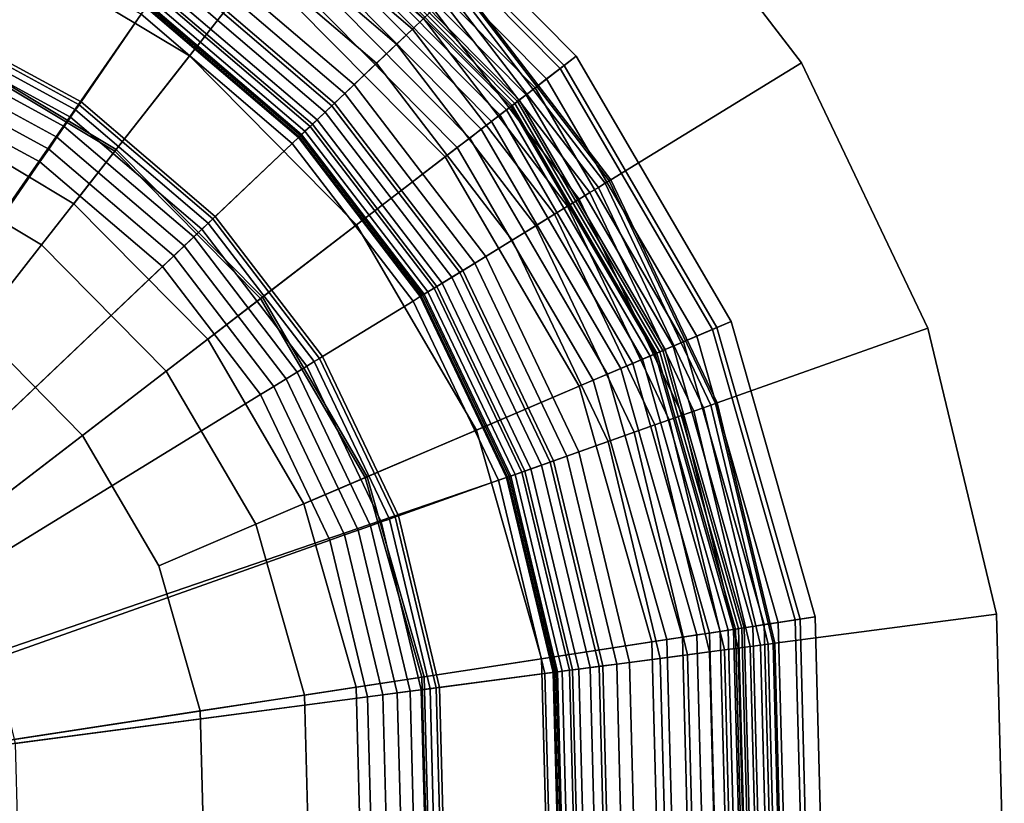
# Model space of a CAD drawing. Extents: x -43.1 to 43.1, y -41.3 to 41.3.
# Tile 270 of 656: x 14.6 to 15.6, y -39.9 to -39.1. Entities that reach past the tile are written whole.
import ezdxf

# ---------------------------------------------------------------- set-up
doc = ezdxf.new("R2010")
doc.units = 0
for name, color, linetype in [('LAMP', 7, 'CONTINUOUS'), ('LAMP_SUPPORT', 18, 'CONTINUOUS'), ('METAL_BASE', 254, 'CONTINUOUS')]:
    doc.layers.add(name, color=color, linetype=linetype)

msp = doc.modelspace()

# ---------------------------------------------------------------- linework, layer by layer
at = {"layer": 'LAMP'}
for points in [[(14.3508, -39.0876, 32.4555), (14.5494, -39.1464, 32.4555), (14.6478, -38.9222, 32.4478), (14.3904, -38.846, 32.4478)], [(14.5494, -39.1464, 32.4555), (14.727, -39.2527, 32.4555), (14.8781, -39.06, 32.4478), (14.6478, -38.9222, 32.4478)], [(14.6417, -38.9361, 34.8124), (14.8688, -39.072, 34.8124), (14.8001, -39.1595, 34.9196), (14.597, -39.038, 34.9196)], [(14.9579, -38.9583, 34.1969), (15.1695, -39.1721, 34.1969), (15.1854, -39.1599, 34.4527), (14.9703, -38.9425, 34.4527)], [(14.9703, -38.9425, 34.4527), (15.1854, -39.1599, 34.4527), (15.1733, -39.1692, 34.5706), (14.9609, -38.9545, 34.5706)], [(14.9609, -38.9545, 34.5706), (15.1733, -39.1692, 34.5706), (15.1268, -39.2049, 34.6933), (14.9247, -39.0006, 34.6933)], [(14.9473, -38.9718, 33.9125), (15.1559, -39.1825, 33.9125), (15.1695, -39.1721, 34.1969), (14.9579, -38.9583, 34.1969)], [(14.9385, -38.983, 33.6123), (15.1446, -39.1912, 33.6123), (15.1559, -39.1825, 33.9125), (14.9473, -38.9718, 33.9125)], [(14.9315, -38.992, 33.3092), (15.1356, -39.1982, 33.3092), (15.1446, -39.1912, 33.6123), (14.9385, -38.983, 33.6123)], [(14.9226, -39.0033, 32.7463), (15.1241, -39.207, 32.7463), (15.1287, -39.2034, 33.0163), (14.9262, -38.9987, 33.0163)], [(14.9262, -38.9987, 33.0163), (15.1287, -39.2034, 33.0163), (15.1356, -39.1982, 33.3092), (14.9315, -38.992, 33.3092)], [(14.9247, -39.0006, 34.6933), (15.1268, -39.2049, 34.6933), (15.0549, -39.2601, 34.8124), (14.8688, -39.072, 34.8124)], [(14.9162, -39.0114, 32.4834), (15.1159, -39.2132, 32.4834), (15.1201, -39.21, 32.4972), (14.9195, -39.0073, 32.4972)], [(14.9195, -39.0073, 32.4972), (15.1201, -39.21, 32.4972), (15.1217, -39.2088, 32.5123), (14.9207, -39.0057, 32.5123)], [(14.9207, -39.0057, 32.5123), (15.1217, -39.2088, 32.5123), (15.1241, -39.207, 32.7463), (14.9226, -39.0033, 32.7463)], [(14.9045, -39.0263, 32.4612), (15.1009, -39.2248, 32.4612), (15.1094, -39.2182, 32.4712), (14.9112, -39.0179, 32.4712)], [(14.9112, -39.0179, 32.4712), (15.1094, -39.2182, 32.4712), (15.1159, -39.2132, 32.4834), (14.9162, -39.0114, 32.4834)], [(14.8967, -39.0364, 32.4537), (15.0908, -39.2325, 32.4537), (15.1009, -39.2248, 32.4612), (14.9045, -39.0263, 32.4612)], [(14.597, -39.038, 34.9196), (14.8001, -39.1595, 34.9196), (14.7257, -39.2544, 35.0066), (14.5485, -39.1484, 35.0066)], [(14.8878, -39.0477, 32.4491), (15.0793, -39.2413, 32.4491), (15.0908, -39.2325, 32.4537), (14.8967, -39.0364, 32.4537)], [(14.8781, -39.06, 32.4478), (15.0669, -39.2508, 32.4478), (15.0793, -39.2413, 32.4491), (14.8878, -39.0477, 32.4491)], [(14.727, -39.2527, 32.4555), (14.8727, -39.3999, 32.4555), (15.0669, -39.2508, 32.4478), (14.8781, -39.06, 32.4478)], [(14.8688, -39.072, 34.8124), (15.0549, -39.2601, 34.8124), (14.9666, -39.3278, 34.9196), (14.8001, -39.1595, 34.9196)], [(14.5485, -39.1484, 35.0066), (14.7257, -39.2544, 35.0066), (14.6526, -39.3477, 35.0649), (14.5009, -39.2569, 35.0649)], [(14.5218, -39.2092, 31.956), (14.6847, -39.3067, 31.956), (14.727, -39.2527, 32.4555), (14.5494, -39.1464, 32.4555)], [(14.8001, -39.1595, 34.9196), (14.9666, -39.3278, 34.9196), (14.8709, -39.4012, 35.0066), (14.7257, -39.2544, 35.0066)], [(15.1695, -39.1721, 34.1969), (15.3213, -39.4319, 34.1969), (15.3397, -39.424, 34.4527), (15.1854, -39.1599, 34.4527)], [(15.1854, -39.1599, 34.4527), (15.3397, -39.424, 34.4527), (15.3257, -39.43, 34.5706), (15.1733, -39.1692, 34.5706)], [(15.1733, -39.1692, 34.5706), (15.3257, -39.43, 34.5706), (15.2718, -39.453, 34.6933), (15.1268, -39.2049, 34.6933)], [(15.1559, -39.1825, 33.9125), (15.3055, -39.4386, 33.9125), (15.3213, -39.4319, 34.1969), (15.1695, -39.1721, 34.1969)], [(15.1446, -39.1912, 33.6123), (15.2924, -39.4442, 33.6123), (15.3055, -39.4386, 33.9125), (15.1559, -39.1825, 33.9125)], [(15.1356, -39.1982, 33.3092), (15.2819, -39.4487, 33.3092), (15.2924, -39.4442, 33.6123), (15.1446, -39.1912, 33.6123)], [(15.1268, -39.2049, 34.6933), (15.2718, -39.453, 34.6933), (15.1884, -39.4885, 34.8124), (15.0549, -39.2601, 34.8124)], [(15.1241, -39.207, 32.7463), (15.2687, -39.4543, 32.7463), (15.274, -39.452, 33.0163), (15.1287, -39.2034, 33.0163)], [(15.1287, -39.2034, 33.0163), (15.274, -39.452, 33.0163), (15.2819, -39.4487, 33.3092), (15.1356, -39.1982, 33.3092)], [(14.6847, -39.3067, 31.956), (14.5218, -39.2092, 31.956), (14.2174, -39.9027, 31.956), (14.8183, -39.4416, 31.956)], [(15.1094, -39.2182, 32.4712), (15.2516, -39.4616, 32.4712), (15.2592, -39.4584, 32.4834), (15.1159, -39.2132, 32.4834)], [(15.1159, -39.2132, 32.4834), (15.2592, -39.4584, 32.4834), (15.2641, -39.4563, 32.4972), (15.1201, -39.21, 32.4972)], [(15.1201, -39.21, 32.4972), (15.2641, -39.4563, 32.4972), (15.2658, -39.4555, 32.5123), (15.1217, -39.2088, 32.5123)], [(15.1217, -39.2088, 32.5123), (15.2658, -39.4555, 32.5123), (15.2687, -39.4543, 32.7463), (15.1241, -39.207, 32.7463)], [(15.1009, -39.2248, 32.4612), (15.2418, -39.4658, 32.4612), (15.2516, -39.4616, 32.4712), (15.1094, -39.2182, 32.4712)], [(15.0793, -39.2413, 32.4491), (15.2167, -39.4765, 32.4491), (15.23, -39.4708, 32.4537), (15.0908, -39.2325, 32.4537)], [(15.0908, -39.2325, 32.4537), (15.23, -39.4708, 32.4537), (15.2418, -39.4658, 32.4612), (15.1009, -39.2248, 32.4612)], [(15.0669, -39.2508, 32.4478), (15.2023, -39.4826, 32.4478), (15.2167, -39.4765, 32.4491), (15.0793, -39.2413, 32.4491)], [(14.6847, -39.3067, 31.956), (14.8183, -39.4416, 31.956), (14.8727, -39.3999, 32.4555), (14.727, -39.2527, 32.4555)], [(14.8727, -39.3999, 32.4555), (14.9771, -39.5787, 32.4555), (15.2023, -39.4826, 32.4478), (15.0669, -39.2508, 32.4478)], [(14.5009, -39.2569, 35.0649), (14.6526, -39.3477, 35.0649), (14.5877, -39.4304, 35.0862), (14.4586, -39.3532, 35.0862)], [(14.7257, -39.2544, 35.0066), (14.8709, -39.4012, 35.0066), (14.7769, -39.4734, 35.0649), (14.6526, -39.3477, 35.0649)], [(15.0549, -39.2601, 34.8124), (15.1884, -39.4885, 34.8124), (15.086, -39.5322, 34.9196), (14.9666, -39.3278, 34.9196)], [(14.9666, -39.3278, 34.9196), (15.086, -39.5322, 34.9196), (14.9751, -39.5795, 35.0066), (14.8709, -39.4012, 35.0066)], [(14.6526, -39.3477, 35.0649), (14.7769, -39.4734, 35.0649), (14.6935, -39.5374, 35.0862), (14.5877, -39.4304, 35.0862)], [(14.5877, -39.4304, 35.0862), (14.6935, -39.5374, 35.0862), (14.2174, -39.9027, 35.0862), (14.4586, -39.3532, 35.0862)], [(14.8709, -39.4012, 35.0066), (14.9751, -39.5795, 35.0066), (14.8661, -39.626, 35.0649), (14.7769, -39.4734, 35.0649)], [(14.8183, -39.4416, 31.956), (14.9141, -39.6056, 31.956), (14.9771, -39.5787, 32.4555), (14.8727, -39.3999, 32.4555)], [(15.3257, -39.43, 34.5706), (15.4085, -39.7205, 34.5706), (15.3505, -39.7293, 34.6933), (15.2718, -39.453, 34.6933)], [(15.3213, -39.4319, 34.1969), (15.4037, -39.7212, 34.1969), (15.4235, -39.7182, 34.4527), (15.3397, -39.424, 34.4527)], [(15.3397, -39.424, 34.4527), (15.4235, -39.7182, 34.4527), (15.4085, -39.7205, 34.5706), (15.3257, -39.43, 34.5706)], [(15.2924, -39.4442, 33.6123), (15.3727, -39.7259, 33.6123), (15.3868, -39.7238, 33.9125), (15.3055, -39.4386, 33.9125)], [(15.3055, -39.4386, 33.9125), (15.3868, -39.7238, 33.9125), (15.4037, -39.7212, 34.1969), (15.3213, -39.4319, 34.1969)], [(14.9141, -39.6056, 31.956), (14.8183, -39.4416, 31.956), (14.2174, -39.9027, 31.956), (14.9661, -39.7882, 31.956)], [(15.274, -39.452, 33.0163), (15.3529, -39.729, 33.0163), (15.3614, -39.7277, 33.3092), (15.2819, -39.4487, 33.3092)], [(15.2819, -39.4487, 33.3092), (15.3614, -39.7277, 33.3092), (15.3727, -39.7259, 33.6123), (15.2924, -39.4442, 33.6123)], [(15.2718, -39.453, 34.6933), (15.3505, -39.7293, 34.6933), (15.2609, -39.743, 34.8124), (15.1884, -39.4885, 34.8124)], [(15.2516, -39.4616, 32.4712), (15.3288, -39.7327, 32.4712), (15.337, -39.7314, 32.4834), (15.2592, -39.4584, 32.4834)], [(15.2592, -39.4584, 32.4834), (15.337, -39.7314, 32.4834), (15.3422, -39.7306, 32.4972), (15.2641, -39.4563, 32.4972)], [(15.2641, -39.4563, 32.4972), (15.3422, -39.7306, 32.4972), (15.3441, -39.7303, 32.5123), (15.2658, -39.4555, 32.5123)], [(15.2658, -39.4555, 32.5123), (15.3441, -39.7303, 32.5123), (15.3472, -39.7299, 32.7463), (15.2687, -39.4543, 32.7463)], [(15.2687, -39.4543, 32.7463), (15.3472, -39.7299, 32.7463), (15.3529, -39.729, 33.0163), (15.274, -39.452, 33.0163)], [(15.23, -39.4708, 32.4537), (15.3056, -39.7362, 32.4537), (15.3182, -39.7343, 32.4612), (15.2418, -39.4658, 32.4612)], [(15.2418, -39.4658, 32.4612), (15.3182, -39.7343, 32.4612), (15.3288, -39.7327, 32.4712), (15.2516, -39.4616, 32.4712)], [(14.7769, -39.4734, 35.0649), (14.8661, -39.626, 35.0649), (14.7694, -39.6673, 35.0862), (14.6935, -39.5374, 35.0862)], [(15.2023, -39.4826, 32.4478), (15.2759, -39.7408, 32.4478), (15.2913, -39.7384, 32.4491), (15.2167, -39.4765, 32.4491)], [(15.2167, -39.4765, 32.4491), (15.2913, -39.7384, 32.4491), (15.3056, -39.7362, 32.4537), (15.23, -39.4708, 32.4537)], [(14.9771, -39.5787, 32.4555), (15.0338, -39.7778, 32.4555), (15.2759, -39.7408, 32.4478), (15.2023, -39.4826, 32.4478)], [(15.1884, -39.4885, 34.8124), (15.2609, -39.743, 34.8124), (15.1509, -39.7599, 34.9196), (15.086, -39.5322, 34.9196)], [(14.7694, -39.6673, 35.0862), (14.8106, -39.8119, 35.0862), (14.2174, -39.9027, 35.0862), (14.6935, -39.5374, 35.0862)], [(15.086, -39.5322, 34.9196), (15.1509, -39.7599, 34.9196), (15.0317, -39.7781, 35.0066), (14.9751, -39.5795, 35.0066)], [(14.9751, -39.5795, 35.0066), (15.0317, -39.7781, 35.0066), (14.9145, -39.796, 35.0649), (14.8661, -39.626, 35.0649)], [(14.9141, -39.6056, 31.956), (14.9661, -39.7882, 31.956), (15.0338, -39.7778, 32.4555), (14.9771, -39.5787, 32.4555)], [(14.8661, -39.626, 35.0649), (14.9145, -39.796, 35.0649), (14.8106, -39.8119, 35.0862), (14.7694, -39.6673, 35.0862)], [(15.4085, -39.7205, 34.5706), (15.4164, -40.0224, 34.5706), (15.358, -40.0166, 34.6933), (15.3505, -39.7293, 34.6933)], [(15.3727, -39.7259, 33.6123), (15.3804, -40.0188, 33.6123), (15.3946, -40.0202, 33.9125), (15.3868, -39.7238, 33.9125)], [(15.3868, -39.7238, 33.9125), (15.3946, -40.0202, 33.9125), (15.4116, -40.0219, 34.1969), (15.4037, -39.7212, 34.1969)], [(15.4037, -39.7212, 34.1969), (15.4116, -40.0219, 34.1969), (15.4315, -40.0239, 34.4527), (15.4235, -39.7182, 34.4527)], [(15.4235, -39.7182, 34.4527), (15.4315, -40.0239, 34.4527), (15.4164, -40.0224, 34.5706), (15.4085, -39.7205, 34.5706)], [(15.3505, -39.7293, 34.6933), (15.358, -40.0166, 34.6933), (15.2678, -40.0076, 34.8124), (15.2609, -39.743, 34.8124)], [(15.3056, -39.7362, 32.4537), (15.3128, -40.0121, 32.4537), (15.3255, -40.0134, 32.4612), (15.3182, -39.7343, 32.4612)], [(15.3182, -39.7343, 32.4612), (15.3255, -40.0134, 32.4612), (15.3362, -40.0144, 32.4712), (15.3288, -39.7327, 32.4712)], [(15.3288, -39.7327, 32.4712), (15.3362, -40.0144, 32.4712), (15.3444, -40.0152, 32.4834), (15.337, -39.7314, 32.4834)], [(15.337, -39.7314, 32.4834), (15.3444, -40.0152, 32.4834), (15.3497, -40.0158, 32.4972), (15.3422, -39.7306, 32.4972)], [(15.3422, -39.7306, 32.4972), (15.3497, -40.0158, 32.4972), (15.3516, -40.0159, 32.5123), (15.3441, -39.7303, 32.5123)], [(15.3441, -39.7303, 32.5123), (15.3516, -40.0159, 32.5123), (15.3547, -40.0162, 32.7463), (15.3472, -39.7299, 32.7463)], [(15.3472, -39.7299, 32.7463), (15.3547, -40.0162, 32.7463), (15.3604, -40.0168, 33.0163), (15.3529, -39.729, 33.0163)], [(15.3529, -39.729, 33.0163), (15.3604, -40.0168, 33.0163), (15.369, -40.0177, 33.3092), (15.3614, -39.7277, 33.3092)], [(15.3614, -39.7277, 33.3092), (15.369, -40.0177, 33.3092), (15.3804, -40.0188, 33.6123), (15.3727, -39.7259, 33.6123)], [(15.0338, -39.7778, 32.4555), (15.0393, -39.9848, 32.4555), (15.2829, -40.0091, 32.4478), (15.2759, -39.7408, 32.4478)], [(15.2609, -39.743, 34.8124), (15.2678, -40.0076, 34.8124), (15.1571, -39.9965, 34.9196), (15.1509, -39.7599, 34.9196)], [(15.2759, -39.7408, 32.4478), (15.2829, -40.0091, 32.4478), (15.2985, -40.0106, 32.4491), (15.2913, -39.7384, 32.4491)], [(15.2913, -39.7384, 32.4491), (15.2985, -40.0106, 32.4491), (15.3128, -40.0121, 32.4537), (15.3056, -39.7362, 32.4537)], [(15.1509, -39.7599, 34.9196), (15.1571, -39.9965, 34.9196), (15.0371, -39.9846, 35.0066), (15.0317, -39.7781, 35.0066)], [(15.0317, -39.7781, 35.0066), (15.0371, -39.9846, 35.0066), (14.9192, -39.9728, 35.0649), (14.9145, -39.796, 35.0649)], [(14.9661, -39.7882, 31.956), (14.971, -39.978, 31.956), (15.0393, -39.9848, 32.4555), (15.0338, -39.7778, 32.4555)], [(14.971, -39.978, 31.956), (14.9661, -39.7882, 31.956), (14.2174, -39.9027, 31.956), (14.9287, -40.163, 31.956)], [(14.9145, -39.796, 35.0649), (14.9192, -39.9728, 35.0649), (14.8146, -39.9623, 35.0862), (14.8106, -39.8119, 35.0862)], [(14.8146, -39.9623, 35.0862), (14.781, -40.109, 35.0862), (14.2174, -39.9027, 35.0862), (14.8106, -39.8119, 35.0862)], [(14.5577, -40.5794, 31.956), (14.7153, -40.4735, 31.956), (14.2174, -39.9027, 31.956), (14.3787, -40.6428, 31.956)], [(14.712, -40.2427, 35.0862), (14.6119, -40.355, 35.0862), (14.2174, -39.9027, 35.0862), (14.781, -40.109, 35.0862)], [(14.8416, -40.3317, 31.956), (14.9287, -40.163, 31.956), (14.2174, -39.9027, 31.956), (14.7153, -40.4735, 31.956)]]:
    msp.add_3dface(points, dxfattribs=at)
at = {"layer": 'LAMP_SUPPORT'}
for points in [[(15.0333, -39.1224, 28.7608), (14.8541, -38.9694, 28.7608), (14.8456, -38.9818, 28.7591), (15.0224, -39.1328, 28.7591)], [(15.0224, -39.1328, 32.3543), (14.8456, -38.9818, 32.3543), (14.8541, -38.9694, 32.3525), (15.0333, -39.1224, 32.3525)], [(14.9547, -39.197, 32.3543), (14.7928, -39.0586, 32.3543), (14.8456, -38.9818, 32.3543), (15.0224, -39.1328, 32.3543)], [(15.0224, -39.1328, 28.7591), (14.8456, -38.9818, 28.7591), (14.8331, -38.9999, 28.7574), (15.0064, -39.1479, 28.7574)], [(15.0064, -39.1479, 28.7574), (14.8331, -38.9999, 28.7574), (14.8176, -39.0226, 28.7526), (14.9865, -39.1668, 28.7526)], [(14.2249, -39.8761, 31.3898), (14.2151, -39.8743, 31.3898), (14.5816, -39.0149, 31.3898), (14.7573, -39.1103, 31.3898)], [(14.7519, -39.118, 28.6937), (14.578, -39.0236, 28.6937), (14.5375, -39.1215, 27.6716), (14.6919, -39.2054, 27.6716)], [(14.9865, -39.1668, 28.7526), (14.8176, -39.0226, 28.7526), (14.8001, -39.048, 28.745), (14.9641, -39.1881, 28.745)], [(14.9641, -39.1881, 28.745), (14.8001, -39.048, 28.745), (14.7828, -39.0732, 28.735), (14.9419, -39.2091, 28.735)], [(14.9446, -39.2066, 32.3527), (14.7849, -39.0701, 32.3527), (14.7928, -39.0586, 32.3543), (14.9547, -39.197, 32.3543)], [(14.9419, -39.2091, 28.735), (14.7828, -39.0732, 28.735), (14.7676, -39.0952, 28.7229), (14.9225, -39.2275, 28.7229)], [(14.9353, -39.2154, 32.3481), (14.7776, -39.0807, 32.3481), (14.7849, -39.0701, 32.3527), (14.9446, -39.2066, 32.3527)], [(14.9271, -39.2232, 32.3409), (14.7712, -39.09, 32.3409), (14.7776, -39.0807, 32.3481), (14.9353, -39.2154, 32.3481)], [(14.9225, -39.2275, 28.7229), (14.7676, -39.0952, 28.7229), (14.7567, -39.1112, 28.709), (14.9085, -39.2408, 28.709)], [(14.9202, -39.2297, 32.3315), (14.7658, -39.0978, 32.3315), (14.7712, -39.09, 32.3409), (14.9271, -39.2232, 32.3409)], [(15.2142, -39.2864, 28.7959), (15.0651, -39.0922, 28.7959), (15.0595, -39.0975, 28.7837), (15.2076, -39.2904, 28.7837)], [(15.2076, -39.2904, 32.3297), (15.0595, -39.0975, 32.3297), (15.0651, -39.0922, 32.3175), (15.2142, -39.2864, 32.3175)], [(15.2184, -39.2838, 28.8097), (15.0687, -39.0888, 28.8097), (15.0651, -39.0922, 28.7959), (15.2142, -39.2864, 28.7959)], [(15.2142, -39.2864, 32.3175), (15.0651, -39.0922, 32.3175), (15.0687, -39.0888, 32.3037), (15.2184, -39.2838, 32.3037)], [(15.2199, -39.2829, 28.8247), (15.07, -39.0876, 28.8247), (15.0687, -39.0888, 28.8097), (15.2184, -39.2838, 28.8097)], [(15.2184, -39.2838, 32.3037), (15.0687, -39.0888, 32.3037), (15.07, -39.0876, 32.2886), (15.2199, -39.2829, 32.2886)], [(15.2199, -39.2829, 32.2886), (15.07, -39.0876, 32.2886), (15.07, -39.0876, 28.8247), (15.2199, -39.2829, 28.8247)], [(14.9117, -39.2378, 32.3074), (14.7592, -39.1075, 32.3074), (14.7618, -39.1037, 32.3202), (14.915, -39.2346, 32.3202)], [(14.915, -39.2346, 32.3202), (14.7618, -39.1037, 32.3202), (14.7658, -39.0978, 32.3315), (14.9202, -39.2297, 32.3315)], [(15.1989, -39.2957, 28.7735), (15.0521, -39.1045, 28.7735), (15.0433, -39.1129, 28.7657), (15.1885, -39.3021, 28.7657)], [(15.1885, -39.3021, 32.3476), (15.0433, -39.1129, 32.3476), (15.0521, -39.1045, 32.3398), (15.1989, -39.2957, 32.3398)], [(15.2076, -39.2904, 28.7837), (15.0595, -39.0975, 28.7837), (15.0521, -39.1045, 28.7735), (15.1989, -39.2957, 28.7735)], [(15.1989, -39.2957, 32.3398), (15.0521, -39.1045, 32.3398), (15.0595, -39.0975, 32.3297), (15.2076, -39.2904, 32.3297)], [(14.2331, -39.8818, 31.3898), (14.2249, -39.8761, 31.3898), (14.7573, -39.1103, 31.3898), (14.9093, -39.2401, 31.3898)], [(14.9085, -39.2408, 28.709), (14.7567, -39.1112, 28.709), (14.7519, -39.118, 28.6937), (14.9024, -39.2466, 28.6937)], [(14.9093, -39.2401, 31.3898), (14.7573, -39.1103, 31.3898), (14.7582, -39.1089, 32.2934), (14.9105, -39.2389, 32.2934)], [(14.9105, -39.2389, 32.2934), (14.7582, -39.1089, 32.2934), (14.7592, -39.1075, 32.3074), (14.9117, -39.2378, 32.3074)], [(15.1885, -39.3021, 28.7657), (15.0433, -39.1129, 28.7657), (15.0333, -39.1224, 28.7608), (15.1767, -39.3093, 28.7608)], [(15.1767, -39.3093, 32.3525), (15.0333, -39.1224, 32.3525), (15.0433, -39.1129, 32.3476), (15.1885, -39.3021, 32.3476)], [(14.6901, -39.2081, 27.6563), (14.5362, -39.1245, 27.6563), (14.5338, -39.1303, 27.6424), (14.6865, -39.2132, 27.6424)], [(14.6919, -39.2054, 27.6716), (14.5375, -39.1215, 27.6716), (14.5362, -39.1245, 27.6563), (14.6901, -39.2081, 27.6563)], [(14.9024, -39.2466, 28.6937), (14.7519, -39.118, 28.6937), (14.6919, -39.2054, 27.6716), (14.8255, -39.3195, 27.6716)], [(15.1767, -39.3093, 28.7608), (15.0333, -39.1224, 28.7608), (15.0224, -39.1328, 28.7591), (15.1639, -39.3172, 28.7591)], [(15.1639, -39.3172, 32.3543), (15.0224, -39.1328, 32.3543), (15.0333, -39.1224, 32.3525), (15.1767, -39.3093, 32.3525)], [(14.6865, -39.2132, 27.6424), (14.5338, -39.1303, 27.6424), (14.5304, -39.1385, 27.6303), (14.6815, -39.2205, 27.6303)], [(15.0844, -39.3659, 32.3543), (14.9547, -39.197, 32.3543), (15.0224, -39.1328, 32.3543), (15.1639, -39.3172, 32.3543)], [(15.1639, -39.3172, 28.7591), (15.0224, -39.1328, 28.7591), (15.0064, -39.1479, 28.7574), (15.1451, -39.3287, 28.7574)], [(14.6815, -39.2205, 27.6303), (14.5304, -39.1385, 27.6303), (14.5262, -39.1488, 27.6203), (14.6752, -39.2297, 27.6203)], [(14.6752, -39.2297, 27.6203), (14.5262, -39.1488, 27.6203), (14.5212, -39.1607, 27.6127), (14.6679, -39.2404, 27.6127)], [(15.1451, -39.3287, 28.7574), (15.0064, -39.1479, 28.7574), (14.9865, -39.1668, 28.7526), (15.1217, -39.343, 28.7526)], [(14.6679, -39.2404, 27.6127), (14.5212, -39.1607, 27.6127), (14.5157, -39.1741, 27.6079), (14.6597, -39.2523, 27.6079)], [(14.6597, -39.2523, 27.6079), (14.5157, -39.1741, 27.6079), (14.5097, -39.1885, 27.6063), (14.6509, -39.2651, 27.6063)], [(15.1217, -39.343, 28.7526), (14.9865, -39.1668, 28.7526), (14.9641, -39.1881, 28.745), (15.0954, -39.3592, 28.745)], [(14.6509, -39.2651, 27.6063), (14.5097, -39.1885, 27.6063), (14.3742, -39.5156, 27.6063), (14.4503, -39.557, 27.6063)], [(15.0954, -39.3592, 28.745), (14.9641, -39.1881, 28.745), (14.9419, -39.2091, 28.735), (15.0693, -39.3751, 28.735)], [(15.0725, -39.3732, 32.3527), (14.9446, -39.2066, 32.3527), (14.9547, -39.197, 32.3543), (15.0844, -39.3659, 32.3543)], [(14.8186, -39.3261, 27.6424), (14.6865, -39.2132, 27.6424), (14.6815, -39.2205, 27.6303), (14.8122, -39.3322, 27.6303)], [(14.8232, -39.3218, 27.6563), (14.6901, -39.2081, 27.6563), (14.6865, -39.2132, 27.6424), (14.8186, -39.3261, 27.6424)], [(14.8255, -39.3195, 27.6716), (14.6919, -39.2054, 27.6716), (14.6901, -39.2081, 27.6563), (14.8232, -39.3218, 27.6563)], [(15.0693, -39.3751, 28.735), (14.9419, -39.2091, 28.735), (14.9225, -39.2275, 28.7229), (15.0465, -39.3891, 28.7229)], [(15.0615, -39.3799, 32.3481), (14.9353, -39.2154, 32.3481), (14.9446, -39.2066, 32.3527), (15.0725, -39.3732, 32.3527)], [(14.8122, -39.3322, 27.6303), (14.6815, -39.2205, 27.6303), (14.6752, -39.2297, 27.6203), (14.8042, -39.3398, 27.6203)], [(15.0438, -39.3907, 32.3315), (14.9202, -39.2297, 32.3315), (14.9271, -39.2232, 32.3409), (15.0519, -39.3858, 32.3409)], [(15.0519, -39.3858, 32.3409), (14.9271, -39.2232, 32.3409), (14.9353, -39.2154, 32.3481), (15.0615, -39.3799, 32.3481)], [(14.8042, -39.3398, 27.6203), (14.6752, -39.2297, 27.6203), (14.6679, -39.2404, 27.6127), (14.7948, -39.3488, 27.6127)], [(15.0465, -39.3891, 28.7229), (14.9225, -39.2275, 28.7229), (14.9085, -39.2408, 28.709), (15.03, -39.3992, 28.709)], [(15.0377, -39.3945, 32.3202), (14.915, -39.2346, 32.3202), (14.9202, -39.2297, 32.3315), (15.0438, -39.3907, 32.3315)], [(14.2331, -39.8818, 31.3898), (14.9093, -39.2401, 31.3898), (15.031, -39.3986, 31.3898), (15.117, -39.579, 31.3898)], [(14.7948, -39.3488, 27.6127), (14.6679, -39.2404, 27.6127), (14.6597, -39.2523, 27.6079), (14.7843, -39.3587, 27.6079)], [(15.03, -39.3992, 28.709), (14.9085, -39.2408, 28.709), (14.9024, -39.2466, 28.6937), (15.0229, -39.4036, 28.6937)], [(15.031, -39.3986, 31.3898), (14.9093, -39.2401, 31.3898), (14.9105, -39.2389, 32.2934), (15.0324, -39.3978, 32.2934)], [(15.0324, -39.3978, 32.2934), (14.9105, -39.2389, 32.2934), (14.9117, -39.2378, 32.3074), (15.0338, -39.3969, 32.3074)], [(15.0338, -39.3969, 32.3074), (14.9117, -39.2378, 32.3074), (14.915, -39.2346, 32.3202), (15.0377, -39.3945, 32.3202)], [(14.7843, -39.3587, 27.6079), (14.6597, -39.2523, 27.6079), (14.6509, -39.2651, 27.6063), (14.773, -39.3694, 27.6063)], [(15.0229, -39.4036, 28.6937), (14.9024, -39.2466, 28.6937), (14.8255, -39.3195, 27.6716), (14.9325, -39.459, 27.6716)], [(14.773, -39.3694, 27.6063), (14.6509, -39.2651, 27.6063), (14.4503, -39.557, 27.6063), (14.5161, -39.6132, 27.6063)], [(15.3259, -39.5051, 28.8247), (15.2199, -39.2829, 28.8247), (15.2184, -39.2838, 28.8097), (15.3242, -39.5057, 28.8097)], [(15.3242, -39.5057, 32.3037), (15.2184, -39.2838, 32.3037), (15.2199, -39.2829, 32.2886), (15.3259, -39.5051, 32.2886)], [(15.3259, -39.5051, 32.2886), (15.2199, -39.2829, 32.2886), (15.2199, -39.2829, 28.8247), (15.3259, -39.5051, 28.8247)], [(15.3122, -39.5099, 28.7837), (15.2076, -39.2904, 28.7837), (15.1989, -39.2957, 28.7735), (15.3027, -39.5133, 28.7735)], [(15.3027, -39.5133, 32.3398), (15.1989, -39.2957, 32.3398), (15.2076, -39.2904, 32.3297), (15.3122, -39.5099, 32.3297)], [(15.3196, -39.5073, 28.7959), (15.2142, -39.2864, 28.7959), (15.2076, -39.2904, 28.7837), (15.3122, -39.5099, 28.7837)], [(15.3122, -39.5099, 32.3297), (15.2076, -39.2904, 32.3297), (15.2142, -39.2864, 32.3175), (15.3196, -39.5073, 32.3175)], [(15.3242, -39.5057, 28.8097), (15.2184, -39.2838, 28.8097), (15.2142, -39.2864, 28.7959), (15.3196, -39.5073, 28.7959)], [(15.3196, -39.5073, 32.3175), (15.2142, -39.2864, 32.3175), (15.2184, -39.2838, 32.3037), (15.3242, -39.5057, 32.3037)], [(15.2912, -39.5174, 28.7657), (15.1885, -39.3021, 28.7657), (15.1767, -39.3093, 28.7608), (15.2781, -39.522, 28.7608)], [(15.2781, -39.522, 32.3525), (15.1767, -39.3093, 32.3525), (15.1885, -39.3021, 32.3476), (15.2912, -39.5174, 32.3476)], [(15.3027, -39.5133, 28.7735), (15.1989, -39.2957, 28.7735), (15.1885, -39.3021, 28.7657), (15.2912, -39.5174, 28.7657)], [(15.2912, -39.5174, 32.3476), (15.1885, -39.3021, 32.3476), (15.1989, -39.2957, 32.3398), (15.3027, -39.5133, 32.3398)], [(15.2781, -39.522, 28.7608), (15.1767, -39.3093, 28.7608), (15.1639, -39.3172, 28.7591), (15.2639, -39.527, 28.7591)], [(15.2639, -39.527, 32.3543), (15.1639, -39.3172, 32.3543), (15.1767, -39.3093, 32.3525), (15.2781, -39.522, 32.3525)], [(14.9297, -39.4607, 27.6563), (14.8232, -39.3218, 27.6563), (14.8186, -39.3261, 27.6424), (14.9244, -39.4639, 27.6424)], [(14.9325, -39.459, 27.6716), (14.8255, -39.3195, 27.6716), (14.8232, -39.3218, 27.6563), (14.9297, -39.4607, 27.6563)], [(15.176, -39.5581, 32.3543), (15.0844, -39.3659, 32.3543), (15.1639, -39.3172, 32.3543), (15.2639, -39.527, 32.3543)], [(15.2639, -39.527, 28.7591), (15.1639, -39.3172, 28.7591), (15.1451, -39.3287, 28.7574), (15.2433, -39.5343, 28.7574)], [(14.9169, -39.4686, 27.6303), (14.8122, -39.3322, 27.6303), (14.8042, -39.3398, 27.6203), (14.9074, -39.4744, 27.6203)], [(14.9244, -39.4639, 27.6424), (14.8186, -39.3261, 27.6424), (14.8122, -39.3322, 27.6303), (14.9169, -39.4686, 27.6303)], [(15.2433, -39.5343, 28.7574), (15.1451, -39.3287, 28.7574), (15.1217, -39.343, 28.7526), (15.2173, -39.5435, 28.7526)], [(14.9074, -39.4744, 27.6203), (14.8042, -39.3398, 27.6203), (14.7948, -39.3488, 27.6127), (14.8963, -39.4811, 27.6127)], [(14.8963, -39.4811, 27.6127), (14.7948, -39.3488, 27.6127), (14.7843, -39.3587, 27.6079), (14.884, -39.4887, 27.6079)], [(15.2173, -39.5435, 28.7526), (15.1217, -39.343, 28.7526), (15.0954, -39.3592, 28.745), (15.1882, -39.5538, 28.745)], [(14.884, -39.4887, 27.6079), (14.7843, -39.3587, 27.6079), (14.773, -39.3694, 27.6063), (14.8708, -39.4968, 27.6063)], [(15.1882, -39.5538, 28.745), (15.0954, -39.3592, 28.745), (15.0693, -39.3751, 28.735), (15.1594, -39.564, 28.735)], [(14.8708, -39.4968, 27.6063), (14.773, -39.3694, 27.6063), (14.5161, -39.6132, 27.6063), (14.5688, -39.6818, 27.6063)], [(15.1629, -39.5628, 32.3527), (15.0725, -39.3732, 32.3527), (15.0844, -39.3659, 32.3543), (15.176, -39.5581, 32.3543)], [(15.1594, -39.564, 28.735), (15.0693, -39.3751, 28.735), (15.0465, -39.3891, 28.7229), (15.1342, -39.573, 28.7229)], [(15.1401, -39.5709, 32.3409), (15.0519, -39.3858, 32.3409), (15.0615, -39.3799, 32.3481), (15.1508, -39.5671, 32.3481)], [(15.1508, -39.5671, 32.3481), (15.0615, -39.3799, 32.3481), (15.0725, -39.3732, 32.3527), (15.1629, -39.5628, 32.3527)], [(15.1342, -39.573, 28.7229), (15.0465, -39.3891, 28.7229), (15.03, -39.3992, 28.709), (15.116, -39.5794, 28.709)], [(15.1245, -39.5764, 32.3202), (15.0377, -39.3945, 32.3202), (15.0438, -39.3907, 32.3315), (15.1312, -39.574, 32.3315)], [(15.1312, -39.574, 32.3315), (15.0438, -39.3907, 32.3315), (15.0519, -39.3858, 32.3409), (15.1401, -39.5709, 32.3409)], [(15.116, -39.5794, 28.709), (15.03, -39.3992, 28.709), (15.0229, -39.4036, 28.6937), (15.1081, -39.5822, 28.6937)], [(15.117, -39.579, 31.3898), (15.031, -39.3986, 31.3898), (15.0324, -39.3978, 32.2934), (15.1186, -39.5785, 32.2934)], [(15.1186, -39.5785, 32.2934), (15.0324, -39.3978, 32.2934), (15.0338, -39.3969, 32.3074), (15.1201, -39.5779, 32.3074)], [(15.1201, -39.5779, 32.3074), (15.0338, -39.3969, 32.3074), (15.0377, -39.3945, 32.3202), (15.1245, -39.5764, 32.3202)], [(15.1081, -39.5822, 28.6937), (15.0229, -39.4036, 28.6937), (14.9325, -39.459, 27.6716), (15.0082, -39.6176, 27.6716)], [(15.0082, -39.6176, 27.6716), (14.9325, -39.459, 27.6716), (14.9297, -39.4607, 27.6563), (15.0051, -39.6187, 27.6563)], [(14.9909, -39.6237, 27.6303), (14.9169, -39.4686, 27.6303), (14.9074, -39.4744, 27.6203), (14.9804, -39.6274, 27.6203)], [(14.9992, -39.6208, 27.6424), (14.9244, -39.4639, 27.6424), (14.9169, -39.4686, 27.6303), (14.9909, -39.6237, 27.6303)], [(15.0051, -39.6187, 27.6563), (14.9297, -39.4607, 27.6563), (14.9244, -39.4639, 27.6424), (14.9992, -39.6208, 27.6424)], [(14.9804, -39.6274, 27.6203), (14.9074, -39.4744, 27.6203), (14.8963, -39.4811, 27.6127), (14.9682, -39.6318, 27.6127)], [(14.9546, -39.6366, 27.6079), (14.884, -39.4887, 27.6079), (14.8708, -39.4968, 27.6063), (14.9399, -39.6418, 27.6063)], [(14.9682, -39.6318, 27.6127), (14.8963, -39.4811, 27.6127), (14.884, -39.4887, 27.6079), (14.9546, -39.6366, 27.6079)], [(14.9399, -39.6418, 27.6063), (14.8708, -39.4968, 27.6063), (14.5688, -39.6818, 27.6063), (14.6061, -39.76, 27.6063)], [(15.3767, -39.7454, 28.7959), (15.3196, -39.5073, 28.7959), (15.3122, -39.5099, 28.7837), (15.369, -39.7464, 28.7837)], [(15.369, -39.7464, 32.3297), (15.3122, -39.5099, 32.3297), (15.3196, -39.5073, 32.3175), (15.3767, -39.7454, 32.3175)], [(15.3816, -39.7447, 28.8097), (15.3242, -39.5057, 28.8097), (15.3196, -39.5073, 28.7959), (15.3767, -39.7454, 28.7959)], [(15.3767, -39.7454, 32.3175), (15.3196, -39.5073, 32.3175), (15.3242, -39.5057, 32.3037), (15.3816, -39.7447, 32.3037)], [(15.3833, -39.7445, 28.8247), (15.3259, -39.5051, 28.8247), (15.3242, -39.5057, 28.8097), (15.3816, -39.7447, 28.8097)], [(15.3816, -39.7447, 32.3037), (15.3242, -39.5057, 32.3037), (15.3259, -39.5051, 32.2886), (15.3833, -39.7445, 32.2886)], [(15.3833, -39.7445, 32.2886), (15.3259, -39.5051, 32.2886), (15.3259, -39.5051, 28.8247), (15.3833, -39.7445, 28.8247)], [(15.3468, -39.7493, 28.7657), (15.2912, -39.5174, 28.7657), (15.2781, -39.522, 28.7608), (15.3331, -39.7511, 28.7608)], [(15.3331, -39.7511, 32.3525), (15.2781, -39.522, 32.3525), (15.2912, -39.5174, 32.3476), (15.3468, -39.7493, 32.3476)], [(15.3589, -39.7477, 28.7735), (15.3027, -39.5133, 28.7735), (15.2912, -39.5174, 28.7657), (15.3468, -39.7493, 28.7657)], [(15.3468, -39.7493, 32.3476), (15.2912, -39.5174, 32.3476), (15.3027, -39.5133, 32.3398), (15.3589, -39.7477, 32.3398)], [(15.369, -39.7464, 28.7837), (15.3122, -39.5099, 28.7837), (15.3027, -39.5133, 28.7735), (15.3589, -39.7477, 28.7735)], [(15.3589, -39.7477, 32.3398), (15.3027, -39.5133, 32.3398), (15.3122, -39.5099, 32.3297), (15.369, -39.7464, 32.3297)], [(15.2258, -39.7652, 32.3543), (15.176, -39.5581, 32.3543), (15.2639, -39.527, 32.3543), (15.3182, -39.7531, 32.3543)], [(15.3182, -39.7531, 28.7591), (15.2639, -39.527, 28.7591), (15.2433, -39.5343, 28.7574), (15.2964, -39.7559, 28.7574)], [(15.3331, -39.7511, 28.7608), (15.2781, -39.522, 28.7608), (15.2639, -39.527, 28.7591), (15.3182, -39.7531, 28.7591)], [(15.3182, -39.7531, 32.3543), (15.2639, -39.527, 32.3543), (15.2781, -39.522, 32.3525), (15.3331, -39.7511, 32.3525)], [(15.2964, -39.7559, 28.7574), (15.2433, -39.5343, 28.7574), (15.2173, -39.5435, 28.7526), (15.2692, -39.7595, 28.7526)], [(15.2692, -39.7595, 28.7526), (15.2173, -39.5435, 28.7526), (15.1882, -39.5538, 28.745), (15.2386, -39.7635, 28.745)], [(15.2386, -39.7635, 28.745), (15.1882, -39.5538, 28.745), (15.1594, -39.564, 28.735), (15.2083, -39.7675, 28.735)], [(15.2119, -39.767, 32.3527), (15.1629, -39.5628, 32.3527), (15.176, -39.5581, 32.3543), (15.2258, -39.7652, 32.3543)], [(15.2083, -39.7675, 28.735), (15.1594, -39.564, 28.735), (15.1342, -39.573, 28.7229), (15.1817, -39.771, 28.7229)], [(15.188, -39.7702, 32.3409), (15.1401, -39.5709, 32.3409), (15.1508, -39.5671, 32.3481), (15.1992, -39.7687, 32.3481)], [(15.1992, -39.7687, 32.3481), (15.1508, -39.5671, 32.3481), (15.1629, -39.5628, 32.3527), (15.2119, -39.767, 32.3527)], [(15.1817, -39.771, 28.7229), (15.1342, -39.573, 28.7229), (15.116, -39.5794, 28.709), (15.1626, -39.7735, 28.709)], [(15.1669, -39.773, 32.3074), (15.1201, -39.5779, 32.3074), (15.1245, -39.5764, 32.3202), (15.1715, -39.7724, 32.3202)], [(15.1715, -39.7724, 32.3202), (15.1245, -39.5764, 32.3202), (15.1312, -39.574, 32.3315), (15.1786, -39.7714, 32.3315)], [(15.1786, -39.7714, 32.3315), (15.1312, -39.574, 32.3315), (15.1401, -39.5709, 32.3409), (15.188, -39.7702, 32.3409)], [(14.2394, -39.8951, 31.3898), (14.2331, -39.8818, 31.3898), (15.117, -39.579, 31.3898), (15.1637, -39.7734, 31.3898)], [(15.1543, -39.7746, 28.6937), (15.1081, -39.5822, 28.6937), (15.0082, -39.6176, 27.6716), (15.0492, -39.7885, 27.6716)], [(15.1626, -39.7735, 28.709), (15.116, -39.5794, 28.709), (15.1081, -39.5822, 28.6937), (15.1543, -39.7746, 28.6937)], [(15.1637, -39.7734, 31.3898), (15.117, -39.579, 31.3898), (15.1186, -39.5785, 32.2934), (15.1653, -39.7732, 32.2934)], [(15.1653, -39.7732, 32.2934), (15.1186, -39.5785, 32.2934), (15.1201, -39.5779, 32.3074), (15.1669, -39.773, 32.3074)], [(15.031, -39.7909, 27.6303), (14.9909, -39.6237, 27.6303), (14.9804, -39.6274, 27.6203), (15.02, -39.7923, 27.6203)], [(15.0398, -39.7897, 27.6424), (14.9992, -39.6208, 27.6424), (14.9909, -39.6237, 27.6303), (15.031, -39.7909, 27.6303)], [(15.046, -39.7889, 27.6563), (15.0051, -39.6187, 27.6563), (14.9992, -39.6208, 27.6424), (15.0398, -39.7897, 27.6424)], [(15.0492, -39.7885, 27.6716), (15.0082, -39.6176, 27.6716), (15.0051, -39.6187, 27.6563), (15.046, -39.7889, 27.6563)], [(14.9928, -39.7959, 27.6079), (14.9546, -39.6366, 27.6079), (14.9399, -39.6418, 27.6063), (14.9774, -39.7979, 27.6063)], [(15.0071, -39.794, 27.6127), (14.9682, -39.6318, 27.6127), (14.9546, -39.6366, 27.6079), (14.9928, -39.7959, 27.6079)], [(15.02, -39.7923, 27.6203), (14.9804, -39.6274, 27.6203), (14.9682, -39.6318, 27.6127), (15.0071, -39.794, 27.6127)], [(14.9774, -39.7979, 27.6063), (14.9399, -39.6418, 27.6063), (14.6061, -39.76, 27.6063), (14.6263, -39.8442, 27.6063)], [(15.3898, -39.9906, 28.8247), (15.3833, -39.7445, 28.8247), (15.3816, -39.7447, 28.8097), (15.388, -39.9905, 28.8097)], [(15.388, -39.9905, 32.3037), (15.3816, -39.7447, 32.3037), (15.3833, -39.7445, 32.2886), (15.3898, -39.9906, 32.2886)], [(15.3898, -39.9906, 32.2886), (15.3833, -39.7445, 32.2886), (15.3833, -39.7445, 28.8247), (15.3898, -39.9906, 28.8247)], [(15.2313, -39.9781, 32.3543), (15.2258, -39.7652, 32.3543), (15.3182, -39.7531, 32.3543), (15.3243, -39.9854, 32.3543)], [(15.3243, -39.9854, 28.7591), (15.3182, -39.7531, 28.7591), (15.2964, -39.7559, 28.7574), (15.3024, -39.9837, 28.7574)], [(15.3393, -39.9866, 28.7608), (15.3331, -39.7511, 28.7608), (15.3182, -39.7531, 28.7591), (15.3243, -39.9854, 28.7591)], [(15.3243, -39.9854, 32.3543), (15.3182, -39.7531, 32.3543), (15.3331, -39.7511, 32.3525), (15.3393, -39.9866, 32.3525)], [(15.3531, -39.9877, 28.7657), (15.3468, -39.7493, 28.7657), (15.3331, -39.7511, 28.7608), (15.3393, -39.9866, 28.7608)], [(15.3393, -39.9866, 32.3525), (15.3331, -39.7511, 32.3525), (15.3468, -39.7493, 32.3476), (15.3531, -39.9877, 32.3476)], [(15.3652, -39.9887, 28.7735), (15.3589, -39.7477, 28.7735), (15.3468, -39.7493, 28.7657), (15.3531, -39.9877, 28.7657)], [(15.3531, -39.9877, 32.3476), (15.3468, -39.7493, 32.3476), (15.3589, -39.7477, 32.3398), (15.3652, -39.9887, 32.3398)], [(15.3754, -39.9895, 28.7837), (15.369, -39.7464, 28.7837), (15.3589, -39.7477, 28.7735), (15.3652, -39.9887, 28.7735)], [(15.3652, -39.9887, 32.3398), (15.3589, -39.7477, 32.3398), (15.369, -39.7464, 32.3297), (15.3754, -39.9895, 32.3297)], [(15.3831, -39.9901, 28.7959), (15.3767, -39.7454, 28.7959), (15.369, -39.7464, 28.7837), (15.3754, -39.9895, 28.7837)], [(15.3754, -39.9895, 32.3297), (15.369, -39.7464, 32.3297), (15.3767, -39.7454, 32.3175), (15.3831, -39.9901, 32.3175)], [(15.388, -39.9905, 28.8097), (15.3816, -39.7447, 28.8097), (15.3767, -39.7454, 28.7959), (15.3831, -39.9901, 28.7959)], [(15.3831, -39.9901, 32.3175), (15.3767, -39.7454, 32.3175), (15.3816, -39.7447, 32.3037), (15.388, -39.9905, 32.3037)], [(15.2442, -39.9791, 28.745), (15.2386, -39.7635, 28.745), (15.2083, -39.7675, 28.735), (15.2137, -39.9767, 28.735)], [(15.275, -39.9816, 28.7526), (15.2692, -39.7595, 28.7526), (15.2386, -39.7635, 28.745), (15.2442, -39.9791, 28.745)], [(15.3024, -39.9837, 28.7574), (15.2964, -39.7559, 28.7574), (15.2692, -39.7595, 28.7526), (15.275, -39.9816, 28.7526)], [(14.2394, -39.8951, 31.3898), (15.1637, -39.7734, 31.3898), (15.1689, -39.9732, 31.3898), (15.1325, -40.1697, 31.3898)], [(15.1678, -39.9731, 28.709), (15.1626, -39.7735, 28.709), (15.1543, -39.7746, 28.6937), (15.1595, -39.9725, 28.6937)], [(15.1871, -39.9747, 28.7229), (15.1817, -39.771, 28.7229), (15.1626, -39.7735, 28.709), (15.1678, -39.9731, 28.709)], [(15.1689, -39.9732, 31.3898), (15.1637, -39.7734, 31.3898), (15.1653, -39.7732, 32.2934), (15.1706, -39.9733, 32.2934)], [(15.1706, -39.9733, 32.2934), (15.1653, -39.7732, 32.2934), (15.1669, -39.773, 32.3074), (15.1722, -39.9735, 32.3074)], [(15.1722, -39.9735, 32.3074), (15.1669, -39.773, 32.3074), (15.1715, -39.7724, 32.3202), (15.1768, -39.9738, 32.3202)], [(15.1768, -39.9738, 32.3202), (15.1715, -39.7724, 32.3202), (15.1786, -39.7714, 32.3315), (15.184, -39.9744, 32.3315)], [(15.184, -39.9744, 32.3315), (15.1786, -39.7714, 32.3315), (15.188, -39.7702, 32.3409), (15.1934, -39.9751, 32.3409)], [(15.2137, -39.9767, 28.735), (15.2083, -39.7675, 28.735), (15.1817, -39.771, 28.7229), (15.1871, -39.9747, 28.7229)], [(15.1934, -39.9751, 32.3409), (15.188, -39.7702, 32.3409), (15.1992, -39.7687, 32.3481), (15.2047, -39.976, 32.3481)], [(15.2047, -39.976, 32.3481), (15.1992, -39.7687, 32.3481), (15.2119, -39.767, 32.3527), (15.2174, -39.977, 32.3527)], [(15.2174, -39.977, 32.3527), (15.2119, -39.767, 32.3527), (15.2258, -39.7652, 32.3543), (15.2313, -39.9781, 32.3543)], [(15.1595, -39.9725, 28.6937), (15.1543, -39.7746, 28.6937), (15.0492, -39.7885, 27.6716), (15.0538, -39.9642, 27.6716)], [(15.0244, -39.9618, 27.6203), (15.02, -39.7923, 27.6203), (15.0071, -39.794, 27.6127), (15.0115, -39.9608, 27.6127)], [(15.0355, -39.9627, 27.6303), (15.031, -39.7909, 27.6303), (15.02, -39.7923, 27.6203), (15.0244, -39.9618, 27.6203)], [(15.0443, -39.9634, 27.6424), (15.0398, -39.7897, 27.6424), (15.031, -39.7909, 27.6303), (15.0355, -39.9627, 27.6303)], [(15.0506, -39.9639, 27.6563), (15.046, -39.7889, 27.6563), (15.0398, -39.7897, 27.6424), (15.0443, -39.9634, 27.6424)], [(15.0538, -39.9642, 27.6716), (15.0492, -39.7885, 27.6716), (15.046, -39.7889, 27.6563), (15.0506, -39.9639, 27.6563)], [(14.9816, -39.9585, 27.6063), (14.9774, -39.7979, 27.6063), (14.6263, -39.8442, 27.6063), (14.6286, -39.9307, 27.6063)], [(14.9971, -39.9597, 27.6079), (14.9928, -39.7959, 27.6079), (14.9774, -39.7979, 27.6063), (14.9816, -39.9585, 27.6063)], [(15.0115, -39.9608, 27.6127), (15.0071, -39.794, 27.6127), (14.9928, -39.7959, 27.6079), (14.9971, -39.9597, 27.6079)], [(14.2386, -39.905, 31.3898), (14.2394, -39.8951, 31.3898), (15.1325, -40.1697, 31.3898), (15.056, -40.3544, 31.3898)]]:
    msp.add_3dface(points, dxfattribs=at)
at = {"layer": 'METAL_BASE'}
for points in [[(15.2199, -39.2829, 29.6693), (15.41, -39.1664, 29.6693), (15.2317, -38.9341, 29.6693), (15.07, -39.0876, 29.6693)], [(15.07, -39.0876, 30.5563), (15.2317, -38.9341, 30.5563), (15.41, -39.1664, 30.5563), (15.2199, -39.2829, 30.5563)], [(15.41, -39.1664, 30.5563), (15.2317, -38.9341, 30.5563), (15.2317, -38.9341, 29.6693), (15.41, -39.1664, 29.6693)], [(15.2199, -39.2829, 29.6693), (15.07, -39.0876, 29.6693), (15.07, -39.0876, 30.5563), (15.2199, -39.2829, 30.5563)], [(15.3259, -39.5051, 29.6693), (15.536, -39.4307, 29.6693), (15.41, -39.1664, 29.6693), (15.2199, -39.2829, 29.6693)], [(15.2199, -39.2829, 30.5563), (15.41, -39.1664, 30.5563), (15.536, -39.4307, 30.5563), (15.3259, -39.5051, 30.5563)], [(15.536, -39.4307, 30.5563), (15.41, -39.1664, 30.5563), (15.41, -39.1664, 29.6693), (15.536, -39.4307, 29.6693)], [(15.3259, -39.5051, 29.6693), (15.2199, -39.2829, 29.6693), (15.2199, -39.2829, 30.5563), (15.3259, -39.5051, 30.5563)], [(15.3833, -39.7445, 29.6693), (15.6044, -39.7154, 29.6693), (15.536, -39.4307, 29.6693), (15.3259, -39.5051, 29.6693)], [(15.3259, -39.5051, 30.5563), (15.536, -39.4307, 30.5563), (15.6044, -39.7154, 30.5563), (15.3833, -39.7445, 30.5563)], [(15.6044, -39.7154, 30.5563), (15.536, -39.4307, 30.5563), (15.536, -39.4307, 29.6693), (15.6044, -39.7154, 29.6693)], [(15.3833, -39.7445, 29.6693), (15.3259, -39.5051, 29.6693), (15.3259, -39.5051, 30.5563), (15.3833, -39.7445, 30.5563)], [(15.3898, -39.9906, 29.6693), (15.6121, -40.0081, 29.6693), (15.6044, -39.7154, 29.6693), (15.3833, -39.7445, 29.6693)], [(15.3833, -39.7445, 30.5563), (15.6044, -39.7154, 30.5563), (15.6121, -40.0081, 30.5563), (15.3898, -39.9906, 30.5563)], [(15.6121, -40.0081, 30.5563), (15.6044, -39.7154, 30.5563), (15.6044, -39.7154, 29.6693), (15.6121, -40.0081, 29.6693)], [(15.3898, -39.9906, 29.6693), (15.3833, -39.7445, 29.6693), (15.3833, -39.7445, 30.5563), (15.3898, -39.9906, 30.5563)]]:
    msp.add_3dface(points, dxfattribs=at)

doc.saveas('drawing.dxf')
